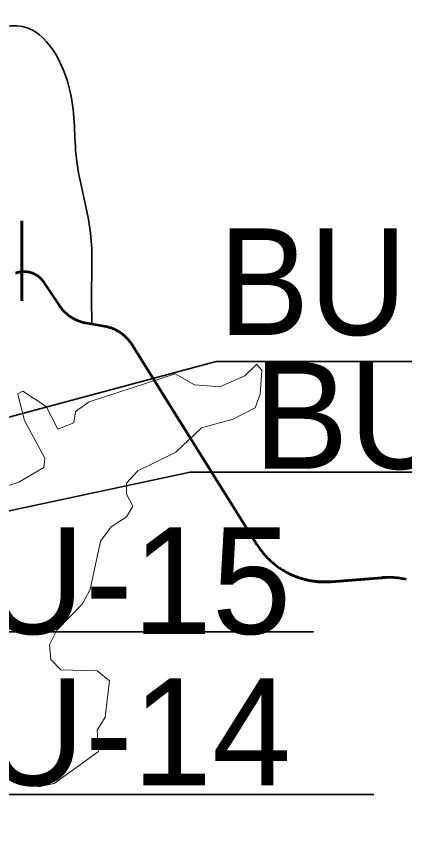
# Model space of a CAD drawing. Extents: x 553962 to 842807, y 8883888 to 9032388.
# Drawn here: x 599801 to 601258, y 8966959 to 8969995 of the extents above; entities that cross this region are included whole.
import ezdxf

# ---------------------------------------------------------------- set-up
doc = ezdxf.new("R2010")
doc.units = 0
doc.header["$LTSCALE"] = 150
doc.linetypes.add('MEDIUM_DASHED', pattern=[4.5, 3, -1.5])
for name, color, linetype, lineweight in [('20', 7, 'Continuous', 35), ('22', 7, 'Continuous', 13), ('40', 7, 'Continuous', 60), ('60', 7, 'Continuous', 53), ('9', 7, 'Continuous', 90)]:
    doc.layers.add(name, color=color, linetype=linetype, lineweight=lineweight)

msp = doc.modelspace()

# ---------------------------------------------------------------- linework, layer by layer
at = {"layer": '20'}
for points in [[(599981.9, 8968886.8), (599979.5, 8968889.3), (599977.2, 8968891.9), (599974.9, 8968894.5), (599972.7, 8968897.2), (599970.5, 8968899.9), (599968.4, 8968902.7), (599966.4, 8968905.5), (599964.5, 8968908.3), (599964.3, 8968908.5), (599905.6, 8968996.7), (599905.6, 8968996.7), (599904, 8968998.9), (599902.5, 8969001), (599900.8, 8969003.2), (599899.1, 8969005.2), (599897.3, 8969007.2), (599895.5, 8969009.2), (599893.6, 8969011.1), (599891.6, 8969012.9), (599889.6, 8969014.7), (599887.6, 8969016.5), (599885.5, 8969018.1), (599883.3, 8969019.7), (599881.1, 8969021.3), (599878.9, 8969022.7), (599876.6, 8969024.1), (599874.3, 8969025.5), (599871.9, 8969026.7), (599869.5, 8969027.9), (599867.1, 8969029.1), (599864.6, 8969030.1), (599862.1, 8969031.1), (599859.6, 8969032), (599857, 8969032.8), (599854.4, 8969033.6), (599851.8, 8969034.2), (599849.2, 8969034.8), (599846.6, 8969035.3), (599843.9, 8969035.8), (599841.3, 8969036.1), (599838.6, 8969036.4), (599835.9, 8969036.6), (599833.3, 8969036.7), (599830.6, 8969036.7), (599827.9, 8969036.7), (599825.2, 8969036.6), (599822.5, 8969036.4), (599819.9, 8969036.1), (599817.2, 8969035.7), (599814.6, 8969035.3), (599811.9, 8969034.8), (599809.3, 8969034.2), (599806.7, 8969033.5), (599804.1, 8969032.7), (599801.6, 8969031.9), (599799.1, 8969031)], [(600085.3, 8968840.1), (600063.3, 8968843.9), (600063.3, 8968843.9), (600059.9, 8968844.6), (600056.5, 8968845.3), (600053.1, 8968846.1), (600049.8, 8968846.9), (600046.5, 8968847.9), (600043.1, 8968848.9), (600039.9, 8968850), (600036.6, 8968851.2), (600033.4, 8968852.4), (600030.2, 8968853.8), (600027, 8968855.2), (600023.9, 8968856.6), (600020.8, 8968858.2), (600017.7, 8968859.8), (600014.7, 8968861.5), (600011.7, 8968863.2), (600008.7, 8968865.1), (600005.8, 8968867), (600003, 8968868.9), (600000.2, 8968870.9), (599997.4, 8968873), (599994.7, 8968875.2), (599992, 8968877.4), (599989.4, 8968879.7), (599986.8, 8968882), (599984.3, 8968884.4), (599981.9, 8968886.8)], [(600246.6, 8968746.9), (600231.7, 8968769.1), (600229.6, 8968771.9), (600227.6, 8968774.7), (600225.5, 8968777.4), (600223.2, 8968780.1), (600221, 8968782.7), (600218.7, 8968785.3), (600216.3, 8968787.8), (600213.9, 8968790.3), (600211.4, 8968792.7), (600208.8, 8968795), (600206.2, 8968797.3), (600203.6, 8968799.6), (600200.9, 8968801.7), (600198.2, 8968803.8), (600195.4, 8968805.9), (600192.5, 8968807.9), (600189.6, 8968809.8), (600186.7, 8968811.6), (600183.7, 8968813.4), (600180.7, 8968815.1), (600177.7, 8968816.8), (600174.6, 8968818.3), (600171.4, 8968819.8), (600168.3, 8968821.2), (600165.1, 8968822.6), (600161.9, 8968823.9), (600158.6, 8968825.1), (600155.3, 8968826.2), (600152.1, 8968827.2), (600148.7, 8968828.2), (600145.4, 8968829.1), (600142, 8968829.9), (600138.6, 8968830.7), (600135.2, 8968831.3), (600134.1, 8968831.5), (600085.3, 8968840.1)]]:
    msp.add_lwpolyline(points, dxfattribs=at)
msp.add_spline([(599560.6, 8969939.8), (599644.1, 8969938.5), (599825, 8969956.7), (600003.9, 8969711.5), (600027.1, 8969459.6), (600080.1, 8969181.3), (600083.4, 8968949.3), (600085.2, 8968840.1)], degree=3, dxfattribs=at)
msp.add_spline([(599560.6, 8969939.8), (599644.1, 8969938.5), (599825, 8969956.7), (600003.9, 8969711.5), (600027.1, 8969459.6), (600080.1, 8969181.3), (600083.4, 8968949.3), (600085.2, 8968840.1)], degree=3, dxfattribs=at)
at = {"layer": '22'}
for points in [[(599809.1, 8968571.9), (599807.2, 8968579.6), (599825.8, 8968589.3), (599913, 8968531.8), (599957.7, 8968446.1), (600016.8, 8968470.3), (600024, 8968513.4), (600074.7, 8968549.4), (600397.5, 8968653.6), (600470.2, 8968613.3), (600565, 8968605), (600658.8, 8968647.2), (600702.7, 8968690.5), (600704.6, 8968688.3)], [(600704.6, 8968688.3), (600721.8, 8968668.3), (600716.4, 8968577.4), (600697.2, 8968526.2), (600615.2, 8968484), (600495.5, 8968451.8), (600399.8, 8968360.6), (600257.6, 8968290.3), (600215.3, 8968243.9), (600215.2, 8968203.3), (600238.2, 8968158.5), (600215, 8968118.4), (600157.8, 8968080.1), (600117.6, 8968027.2), (600078.7, 8967845.6), (600049.3, 8967791.2), (599953.8, 8967693.5), (599926.3, 8967638.5), (599930.5, 8967583.1), (599969.1, 8967544.5), (600104.8, 8967540.5), (600151.1, 8967502.5), (600134.3, 8967366.4), (600104.7, 8967317.5), (600109.2, 8967237.7)], [(598979.7, 8967874.9), (598979.6, 8967875.5), (599301.7, 8967946.2), (599480.2, 8967933.8), (599509.8, 8967969.9), (599501.3, 8968101.1), (599516.3, 8968150.1), (599811.5, 8968247.9), (599904.8, 8968303.2), (599909, 8968337.3), (599832.8, 8968479.3), (599809.1, 8968571.9)], [(600109.2, 8967237.7), (599943.1, 8967117.9), (599886.4, 8967105.1), (599701.2, 8967194.2), (599516.6, 8967344.8)]]:
    msp.add_lwpolyline(points, dxfattribs=at)
at = {"layer": '40'}
msp.add_line((599822.5, 8968928), (599822.5, 8969228), dxfattribs=at)
at = {"layer": '40', "lineweight": 35}
msp.add_line((598698.8, 8967076.8), (601142.5, 8967076.8), dxfattribs=at)
for points in [[(598082.5, 8968038.2), (600551, 8968700.7), (601970.9, 8968700.7)], [(598382.2, 8967842.7), (600453.3, 8968285.9), (601957.9, 8968285.9)], [(598649.2, 8967406.1), (599150.7, 8967686.3), (600915.8, 8967686.3)]]:
    msp.add_lwpolyline(points, dxfattribs=at)
at = {"layer": '60', "linetype": 'MEDIUM_DASHED'}
msp.add_line((600245.9, 8968746.5), (600447.3, 8968424.3), dxfattribs=at)
at = {"layer": '60'}
for points in [[(599981.9, 8968886.8), (599979.5, 8968889.3), (599977.2, 8968891.9), (599974.9, 8968894.5), (599972.7, 8968897.2), (599970.5, 8968899.9), (599968.4, 8968902.7), (599966.4, 8968905.5), (599964.5, 8968908.3), (599964.3, 8968908.5), (599905.6, 8968996.7), (599905.6, 8968996.7), (599904, 8968998.9), (599902.5, 8969001), (599900.8, 8969003.2), (599899.1, 8969005.2), (599897.3, 8969007.2), (599895.5, 8969009.2), (599893.6, 8969011.1), (599891.6, 8969012.9), (599889.6, 8969014.7), (599887.6, 8969016.5), (599885.5, 8969018.1), (599883.3, 8969019.7), (599881.1, 8969021.3), (599878.9, 8969022.7), (599876.6, 8969024.1), (599874.3, 8969025.5), (599871.9, 8969026.7), (599869.5, 8969027.9), (599867.1, 8969029.1), (599864.6, 8969030.1), (599862.1, 8969031.1), (599859.6, 8969032), (599857, 8969032.8), (599854.4, 8969033.6), (599851.8, 8969034.2), (599849.2, 8969034.8), (599846.6, 8969035.3), (599843.9, 8969035.8), (599841.3, 8969036.1), (599838.6, 8969036.4), (599835.9, 8969036.6), (599833.3, 8969036.7), (599830.6, 8969036.7), (599827.9, 8969036.7), (599825.2, 8969036.6), (599822.5, 8969036.4), (599819.9, 8969036.1), (599817.2, 8969035.7), (599814.6, 8969035.3), (599811.9, 8969034.8), (599809.3, 8969034.2), (599806.7, 8969033.5), (599804.1, 8969032.7), (599801.6, 8969031.9), (599799.1, 8969031)], [(600246.6, 8968746.9), (600231.7, 8968769.1), (600229.6, 8968771.9), (600227.6, 8968774.7), (600225.5, 8968777.4), (600223.2, 8968780.1), (600221, 8968782.7), (600218.7, 8968785.3), (600216.3, 8968787.8), (600213.9, 8968790.3), (600211.4, 8968792.7), (600208.8, 8968795), (600206.2, 8968797.3), (600203.6, 8968799.6), (600200.9, 8968801.7), (600198.2, 8968803.8), (600195.4, 8968805.9), (600192.5, 8968807.9), (600189.6, 8968809.8), (600186.7, 8968811.6), (600183.7, 8968813.4), (600180.7, 8968815.1), (600177.7, 8968816.8), (600174.6, 8968818.3), (600171.4, 8968819.8), (600168.3, 8968821.2), (600165.1, 8968822.6), (600161.9, 8968823.9), (600158.6, 8968825.1), (600155.3, 8968826.2), (600152.1, 8968827.2), (600148.7, 8968828.2), (600145.4, 8968829.1), (600142, 8968829.9), (600138.6, 8968830.7), (600135.2, 8968831.3), (600134.1, 8968831.5), (600063.3, 8968843.9), (600063.3, 8968843.9), (600059.9, 8968844.6), (600056.5, 8968845.3), (600053.1, 8968846.1), (600049.8, 8968846.9), (600046.5, 8968847.9), (600043.1, 8968848.9), (600039.9, 8968850), (600036.6, 8968851.2), (600033.4, 8968852.4), (600030.2, 8968853.8), (600027, 8968855.2), (600023.9, 8968856.6), (600020.8, 8968858.2), (600017.7, 8968859.8), (600014.7, 8968861.5), (600011.7, 8968863.2), (600008.7, 8968865.1), (600005.8, 8968867), (600003, 8968868.9), (600000.2, 8968870.9), (599997.4, 8968873), (599994.7, 8968875.2), (599992, 8968877.4), (599989.4, 8968879.7), (599986.8, 8968882), (599984.3, 8968884.4), (599981.9, 8968886.8)], [(600447.3, 8968424.3), (600703.4, 8968014.6), (600703.4, 8968014.6), (600706, 8968010.5), (600708.7, 8968006.4), (600711.5, 8968002.3), (600714.3, 8967998.3), (600717.2, 8967994.4), (600720.2, 8967990.5), (600723.2, 8967986.6), (600726.3, 8967982.8), (600729.4, 8967979), (600732.6, 8967975.3), (600735.9, 8967971.7), (600739.2, 8967968.1), (600742.6, 8967964.6), (600746, 8967961.1), (600749.5, 8967957.6), (600753.1, 8967954.3), (600756.7, 8967951), (600760.4, 8967947.7), (600764.1, 8967944.5), (600767.8, 8967941.4), (600771.7, 8967938.3), (600775.5, 8967935.3), (600779.4, 8967932.3), (600783.4, 8967929.5), (600787.4, 8967926.7), (600791.5, 8967923.9), (600795.6, 8967921.2), (600799.7, 8967918.6), (600803.9, 8967916.1), (600808.1, 8967913.6), (600812.4, 8967911.2), (600816.7, 8967908.8), (600821, 8967906.6), (600825.4, 8967904.4), (600829.8, 8967902.2), (600834.3, 8967900.2), (600838.8, 8967898.2), (600843.3, 8967896.3), (600847.8, 8967894.5), (600852.4, 8967892.7), (600857, 8967891), (600861.6, 8967889.4), (600866.3, 8967887.9), (600870.9, 8967886.4), (600875.6, 8967885.1), (600880.4, 8967883.7), (600885.1, 8967882.5), (600889.9, 8967881.4), (600894.7, 8967880.3), (600899.5, 8967879.3), (600904.3, 8967878.4), (600909.1, 8967877.6), (600913.9, 8967876.8), (600918.8, 8967876.1), (600923.7, 8967875.5), (600928.5, 8967875), (600933.4, 8967874.6), (600938.3, 8967874.2), (600943.2, 8967873.9), (600948.1, 8967873.7), (600953, 8967873.6), (600957.9, 8967873.6), (600962.8, 8967873.6), (600967.7, 8967873.7), (600972.6, 8967874), (600977.5, 8967874.2), (600981.7, 8967874.5), (600981.7, 8967874.5), (601171.4, 8967889.7), (601171.4, 8967889.7), (601176.3, 8967890.1), (601181.2, 8967890.3), (601186.1, 8967890.5)], [(601262.6, 8967883), (601257.8, 8967884.1), (601253, 8967885.1), (601248.2, 8967886), (601243.4, 8967886.8), (601238.5, 8967887.6), (601233.7, 8967888.2), (601228.8, 8967888.8), (601223.9, 8967889.3), (601219.1, 8967889.7), (601214.2, 8967890.1), (601209.3, 8967890.3), (601204.4, 8967890.5), (601199.5, 8967890.6), (601194.6, 8967890.7), (601189.7, 8967890.6), (601184.8, 8967890.5), (601179.9, 8967890.3), (601175, 8967890), (601171.4, 8967889.7), (601171.4, 8967889.7), (600981.7, 8967874.5), (600981.7, 8967874.5), (600976.8, 8967874.2), (600971.9, 8967873.9), (600967, 8967873.7), (600962.1, 8967873.6), (600957.2, 8967873.6), (600952.3, 8967873.6), (600947.4, 8967873.8), (600942.6, 8967874), (600937.7, 8967874.3), (600932.8, 8967874.6), (600927.9, 8967875.1), (600923, 8967875.6), (600918.2, 8967876.2), (600913.3, 8967876.9), (600908.5, 8967877.7), (600903.7, 8967878.5), (600898.8, 8967879.4), (600894, 8967880.4), (600889.3, 8967881.5), (600884.5, 8967882.7), (600879.8, 8967883.9), (600875, 8967885.2), (600870.3, 8967886.6), (600865.7, 8967888.1), (600861, 8967889.6), (600856.4, 8967891.2), (600851.8, 8967892.9), (600847.2, 8967894.7), (600842.7, 8967896.5), (600838.2, 8967898.5), (600833.7, 8967900.4), (600829.3, 8967902.5), (600824.8, 8967904.6), (600820.5, 8967906.8), (600816.1, 8967909.1), (600811.8, 8967911.5)]]:
    msp.add_lwpolyline(points, dxfattribs=at)
at = {"layer": '9'}
msp.add_spline([(592698.5, 8977198.4), (599903.5, 8973292.7), (608459.2, 8968138.2), (612674.8, 8965332.6), (616842, 8962096.4), (620005, 8958671.2), (621134, 8957974.7), (621473.4, 8956805.3), (621586.2, 8956597.5)], degree=3, dxfattribs=at)

# ---------------------------------------------------------------- texts
at = {"layer": '40', "width": 0.95}
msp.add_text('BU-17', height=400, dxfattribs=at).set_placement((600560.3, 8968799.8))
at = {"layer": '40'}
for s, p in [('BU-16', (600690.6, 8968298)), ('BU-15', (599316.3, 8967678.8)), ('BU-14', (599316.3, 8967111.8))]:
    msp.add_text(s, height=400, dxfattribs=at).set_placement(p)

doc.saveas('drawing.dxf')
